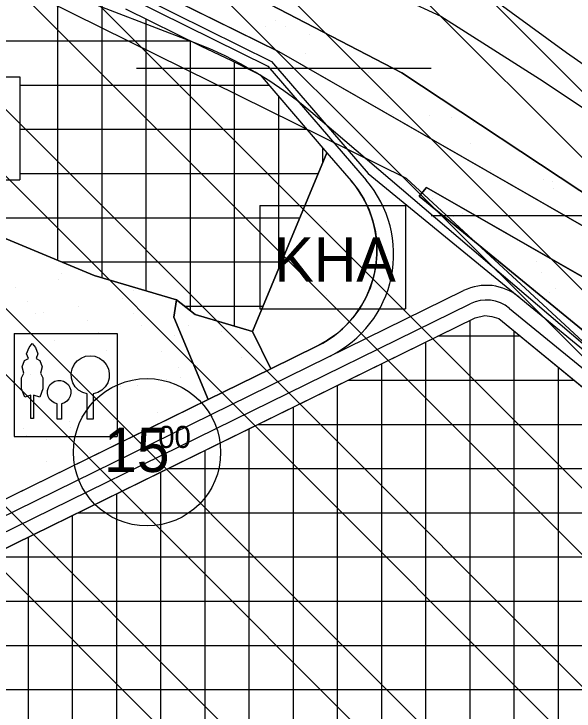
# Model space of a CAD drawing. Extents: x 419109 to 421295, y 4452223 to 4457798.
# Drawn here: x 420440.8 to 420631, y 4456488.7 to 4456725.3 of the extents above; entities that cross this region are included whole.
import ezdxf

# ---------------------------------------------------------------- set-up
doc = ezdxf.new("R2010")
doc.units = 0
for name, color, linetype in [('ADAKENARI', 7, 'Continuous'), ('KALDIRIM_FAT', 7, 'Continuous'), ('KD_DAIRE', 7, 'Continuous'), ('KD_YGEN', 7, 'Continuous'), ('PL_AYA_PARK_DINLENME', 7, 'Continuous'), ('PL_AYA_REKREASYON_AL', 7, 'Continuous'), ('PL_KAMU_HİZMET_ALANI', 7, 'Continuous'), ('PL_TA_K_DERE', 7, 'Continuous'), ('PL_TİCARET', 7, 'Continuous'), ('SEMBOL_FAT', 7, 'Continuous'), ('SN_TASKIN', 7, 'Continuous'), ('SN_TR_SIVILASMA', 7, 'Continuous'), ('SN_TR_TASKIN', 7, 'Continuous'), ('TRFAT_KHA', 7, 'Continuous'), ('TRFAT_PARKALANI', 7, 'Continuous'), ('TRFAT_TİCARET', 7, 'Continuous')]:
    doc.layers.add(name, color=color, linetype=linetype)

msp = doc.modelspace()

# ---------------------------------------------------------------- linework, layer by layer
at = {"layer": 'ADAKENARI'}
for p, q in [((420500.97, 4456742.52), (420572.51, 4456705.35)), ((420483.24, 4456735.93), (420530.8, 4456712.43)), ((420478.64, 4456727.05), (420504.38, 4456714.33)), ((420504.38, 4456714.33), (420514.63, 4456709.52)), ((420657.58, 4456639.75), (420530.8, 4456712.43)), ((420514.63, 4456709.52), (420524.35, 4456704.59)), ((420524.35, 4456704.59), (420547.08, 4456678.21)), ((420572.51, 4456705.35), (420639.69, 4456661.01)), ((420547.08, 4456678.21), (420521.78, 4456617.47)), ((420547.08, 4456678.21), (420555.31, 4456668.65)), ((420580.89, 4456666.43), (420578.41, 4456663.41)), ((420648.52, 4456627.66), (420580.89, 4456666.43)), ((420578.41, 4456663.41), (420752.58, 4456520.73)), ((420431.2, 4456651.81), (420468.05, 4456636.5)), ((420468.05, 4456636.5), (420495.97, 4456628.32)), ((420495.97, 4456628.32), (420495.11, 4456622.33)), ((420495.97, 4456628.32), (420502.31, 4456623.24)), ((420397.17, 4456524), (420597.45, 4456622.21)), ((420495.11, 4456622.33), (420506.73, 4456594.43)), ((420521.78, 4456617.47), (420502.31, 4456623.24)), ((420597.45, 4456622.21), (420600.7, 4456622.93)), ((420600.7, 4456622.93), (420603.05, 4456622.66)), ((420603.05, 4456622.66), (420605.44, 4456621.88)), ((420605.44, 4456621.88), (420740.82, 4456510.98)), ((420521.78, 4456617.47), (420527.97, 4456604.84)), ((420527.97, 4456604.84), (420543.85, 4456612.63)), ((420506.73, 4456594.43), (420527.97, 4456604.84)), ((420405.94, 4456545.01), (420506.73, 4456594.43))]:
    msp.add_line(p, q, dxfattribs=at)
for centre, radius, start, end in [((420191.41, 4456074.8), 823.13, 35.35416, 63.79989), ((420527.94, 4456645.07), 36.13, 296.1216, 40.7414)]:
    msp.add_arc(centre, radius, start, end, dxfattribs=at)
at = {"layer": 'KALDIRIM_FAT'}
for p, q in [((420480.48, 4456730.6), (420527.05, 4456707.59)), ((420481.4, 4456732.38), (420528.3, 4456709.2)), ((420528.3, 4456709.2), (420561.09, 4456671.14)), ((420527.05, 4456707.59), (420560.42, 4456668.85)), ((420561.09, 4456671.14), (420745.28, 4456520.25)), ((420393.05, 4456533.12), (420593.49, 4456631.41)), ((420395.25, 4456528.63), (420595.69, 4456626.92)), ((420609.07, 4456625.37), (420742.12, 4456516.38))]:
    msp.add_line(p, q, dxfattribs=at)
for centre, radius, start, end in [((420531.27, 4456643.74), 38.47, 296.1216, 40.7414), ((420601.18, 4456615.74), 17.45, 50.6765, 116.1216), ((420601.18, 4456615.74), 12.45, 50.6765, 116.1216)]:
    msp.add_arc(centre, radius, start, end, dxfattribs=at)
at = {"layer": 'KD_DAIRE'}
msp.add_circle((420485.98, 4456576.53), 25, dxfattribs=at)
at = {"layer": 'PL_AYA_PARK_DINLENME'}
for points in [[(420660.88, 4456689.48), (420628.42, 4456712.12), (420597.48, 4456734.76), (420571.07, 4456750.6), (420531.83, 4456764.19), (420474.47, 4456786.83), (420452.14, 4456799.18), (420495.99, 4456827), (420606.72, 4456893.89)], [(420745.66, 4456518.22), (420541.58, 4456692.09), (420537.09, 4456695.76), (420532.45, 4456699.23), (420527.67, 4456702.5), (420522.75, 4456705.56), (420517.7, 4456708.42), (420512.54, 4456711.05), (420507.27, 4456713.47), (420501.91, 4456715.66), (420360.26, 4456770.01), (420355.91, 4456776.8), (420359.27, 4456828.3), (420369.43, 4456824.29), (420413.74, 4456796.23), (420457.31, 4456777.77), (420497.19, 4456760.04), (420547.41, 4456742.32), (420585.81, 4456724.6), (420620.52, 4456702.44), (420647.1, 4456684.72)]]:
    msp.add_lwpolyline(points, dxfattribs=at)
for points in [[(420398.45, 4456770.44), (420341.54, 4456780.97), (420343.75, 4456814.1), (420500.97, 4456742.52), (420572.51, 4456705.35), (420639.69, 4456661.01), (420701.86, 4456609.89), (420758.35, 4456552.55), (420808.54, 4456489.62), (420852.3, 4456421.11), (420929.96, 4456284.24), (420924.23, 4456280.99), (420830.14, 4456440.67), (420780.57, 4456521.61), (420657.58, 4456639.75), (420530.8, 4456712.43), (420483.24, 4456735.93), (420462.9, 4456746.95), (420444.36, 4456753.77)], [(420756.36, 4456492.63), (420757.5, 4456509.37), (420757.51, 4456510.98), (420757.34, 4456512.57), (420756.97, 4456514.14), (420756.42, 4456515.65), (420755.7, 4456517.08), (420754.81, 4456518.42), (420753.76, 4456519.64), (420752.58, 4456520.73), (420578.41, 4456663.41), (420580.89, 4456666.43), (420648.52, 4456627.66), (420768.79, 4456512.12), (420781.13, 4456491.97)], [(420506.73, 4456594.43), (420495.11, 4456622.33), (420495.97, 4456628.32), (420502.31, 4456623.24), (420521.78, 4456617.47), (420527.97, 4456604.84)]]:
    msp.add_lwpolyline(points, close=True, dxfattribs=at)
at = {"layer": 'PL_AYA_REKREASYON_AL'}
msp.add_lwpolyline([(420468.05, 4456636.5), (420495.97, 4456628.32), (420495.11, 4456622.33), (420506.73, 4456594.43), (420405.94, 4456545.01), (420406.81, 4456561.36), (420409.33, 4456608.84), (420411.69, 4456608.26), (420424.1, 4456605.25), (420427.17, 4456635.1), (420424.6, 4456635.72), (420426.46, 4456653.78), (420431.2, 4456651.81)], close=True, dxfattribs=at)
at = {"layer": 'PL_KAMU_HİZMET_ALANI'}
msp.add_lwpolyline([(420521.78, 4456617.47), (420547.08, 4456678.21), (420555.31, 4456668.65), (420557.68, 4456665.58), (420559.71, 4456662.27), (420561.37, 4456658.77), (420562.65, 4456655.1), (420563.52, 4456651.32), (420563.99, 4456647.47), (420564.04, 4456643.6), (420563.67, 4456639.73), (420562.9, 4456635.94), (420561.71, 4456632.24), (420560.14, 4456628.69), (420558.2, 4456625.34), (420555.91, 4456622.21), (420553.3, 4456619.34), (420550.4, 4456616.77), (420547.23, 4456614.52), (420543.85, 4456612.63), (420527.97, 4456604.84)], close=True, dxfattribs=at)
at = {"layer": 'PL_TA_K_DERE'}
for points in [[(420660.88, 4456689.48), (420628.42, 4456712.12), (420597.48, 4456734.76), (420571.07, 4456750.6), (420531.83, 4456764.19), (420474.47, 4456786.83), (420452.14, 4456799.18), (420495.99, 4456827), (420606.72, 4456893.89)], [(420547.41, 4456742.32), (420585.81, 4456724.6), (420620.52, 4456702.44), (420647.1, 4456684.72)]]:
    msp.add_lwpolyline(points, dxfattribs=at)
msp.add_lwpolyline([(420859.03, 4456525.74), (420905.43, 4456453.12), (420983.89, 4456314.84), (420929.96, 4456284.24), (420852.3, 4456421.11), (420808.54, 4456489.62), (420758.35, 4456552.55), (420701.86, 4456609.89), (420639.69, 4456661.01), (420572.51, 4456705.35), (420500.97, 4456742.52), (420343.75, 4456814.1), (420348.15, 4456880.22), (420452.95, 4456832.51), (420528.13, 4456798.28), (420603.97, 4456758.88), (420676.56, 4456710.96), (420743.75, 4456655.72), (420804.8, 4456593.75)], close=True, dxfattribs=at)
at = {"layer": 'PL_TİCARET'}
for points in [[(420478.64, 4456727.05), (420504.38, 4456714.33), (420514.63, 4456709.52), (420524.35, 4456704.59), (420547.08, 4456678.21), (420521.78, 4456617.47), (420502.31, 4456623.24), (420495.97, 4456628.32), (420468.05, 4456636.5), (420431.2, 4456651.81), (420426.46, 4456653.78), (420424.6, 4456635.72), (420427.17, 4456635.1), (420424.1, 4456605.25), (420411.69, 4456608.26), (420409.33, 4456608.84), (420406.81, 4456561.36), (420362.27, 4456570.65), (420354.57, 4456572.25), (420342.63, 4456574.69), (420345.55, 4456624.34), (420347.31, 4456654.32), (420349.59, 4456693.07), (420351.7, 4456728.87)], [(420634.68, 4456327.8), (420629.47, 4456331.61), (420628.47, 4456331.87), (420624.59, 4456333.76), (420621.4, 4456334.69), (420462.71, 4456344.9), (420462.86, 4456348.74), (420454.39, 4456348.66), (420437.97, 4456349.54), (420422.37, 4456351.96), (420413.66, 4456354.19), (420405.54, 4456357.63), (420398.67, 4456362.62), (420394.62, 4456367.08), (420390.97, 4456372.75), (420388.74, 4456379.85), (420385.69, 4456393.42), (420394.63, 4456520.03), (420397.17, 4456524), (420597.45, 4456622.21), (420600.7, 4456622.93), (420603.05, 4456622.66), (420605.44, 4456621.88), (420740.82, 4456510.98)]]:
    msp.add_lwpolyline(points, dxfattribs=at)
at = {"layer": 'SEMBOL_FAT'}
for p, q in [((420407.83, 4456703.95), (420442.83, 4456703.95)), ((420442.83, 4456703.95), (420442.83, 4456668.95)), ((420407.83, 4456668.95), (420442.83, 4456668.95)), ((420524.31, 4456660.26), (420524.31, 4456625.26)), ((420524.31, 4456660.26), (420573.78, 4456660.26)), ((420573.78, 4456660.26), (420573.78, 4456625.26)), ((420524.31, 4456625.26), (420573.78, 4456625.26)), ((420440.83, 4456616.83), (420440.83, 4456581.83)), ((420440.83, 4456616.83), (420475.83, 4456616.83)), ((420475.83, 4456616.83), (420475.83, 4456581.83)), ((420440.83, 4456581.83), (420475.83, 4456581.83))]:
    msp.add_line(p, q, dxfattribs=at)
for points in [[(420444.4, 4456607.68), (420445.67, 4456608.36), (420445.08, 4456609.92), (420445.91, 4456612.07), (420446.99, 4456613.44), (420448.06, 4456612.07), (420448.89, 4456609.92), (420448.3, 4456608.36), (420449.57, 4456607.68), (420450.35, 4456605.49), (420449.81, 4456603.34), (420450.64, 4456601.78), (420450.64, 4456598.03), (420449.52, 4456595.25), (420447.47, 4456595.88), (420447.47, 4456587.98), (420446.5, 4456587.98), (420446.5, 4456595.88), (420444.45, 4456595.25), (420443.33, 4456598.03), (420443.33, 4456601.78), (420444.16, 4456603.34), (420443.62, 4456605.49)], [(420465.68, 4456596.37), (420464.13, 4456596.81), (420462.74, 4456597.63), (420461.59, 4456598.76), (420460.75, 4456600.14), (420460.28, 4456601.69), (420460.21, 4456603.3), (420460.54, 4456604.88), (420461.24, 4456606.33), (420462.28, 4456607.56), (420463.59, 4456608.5), (420465.1, 4456609.09), (420466.7, 4456609.29), (420468.3, 4456609.09), (420469.8, 4456608.49), (420471.11, 4456607.55), (420472.15, 4456606.32), (420472.85, 4456604.86), (420473.17, 4456603.28), (420473.09, 4456601.67), (420472.62, 4456600.13), (420471.78, 4456598.75), (420470.63, 4456597.62), (420469.23, 4456596.81), (420467.68, 4456596.36), (420467.68, 4456587.74), (420465.68, 4456587.74)], [(420455.43, 4456592.99), (420454.46, 4456593.3), (420453.6, 4456593.85), (420452.9, 4456594.6), (420452.42, 4456595.51), (420452.18, 4456596.5), (420452.21, 4456597.53), (420452.49, 4456598.51), (420453.02, 4456599.39), (420453.75, 4456600.11), (420454.64, 4456600.62), (420455.63, 4456600.88), (420456.65, 4456600.89), (420457.64, 4456600.64), (420458.54, 4456600.14), (420459.28, 4456599.43), (420459.81, 4456598.56), (420460.11, 4456597.58), (420460.14, 4456596.55), (420459.92, 4456595.55), (420459.45, 4456594.64), (420458.76, 4456593.88), (420457.91, 4456593.32), (420456.93, 4456593), (420456.93, 4456587.78), (420455.43, 4456587.78)]]:
    msp.add_lwpolyline(points, close=True, dxfattribs=at)
at = {"layer": 'SN_TASKIN'}
msp.add_lwpolyline([(421279.09, 4456215.61), (421195.31, 4456240.09), (421032.23, 4456272.97), (420928.59, 4456320.69), (420834.21, 4456393.35), (420746.64, 4456480.52), (420663.92, 4456586.47), (420574.11, 4456669.5), (420422.96, 4456744.08), (420282.11, 4456812), (420160.8, 4456835.05), (420091.41, 4456837.4), (419960.89, 4456961.81), (419854.4, 4457049.62), (419750.61, 4457217.33), (419705.67, 4457319.89), (419669.27, 4457550.58), (419656.39, 4457729.95), (419636.42, 4457793.06)], dxfattribs=at)
at = {"layer": 'SN_TR_SIVILASMA'}
for p, q in [((421277.42, 4456055.31), (419975.73, 4457357.01)), ((421277.19, 4456033.09), (419969.65, 4457340.64)), ((421276.73, 4455988.66), (419957.49, 4457307.89)), ((421276.49, 4455966.44), (419971.97, 4457270.96)), ((421276.03, 4455922), (420004.05, 4457193.98)), ((421275.8, 4455899.78), (420015.35, 4457160.22)), ((421275.33, 4455855.34), (420037.81, 4457092.87)), ((421275.1, 4455833.12), (420049.03, 4457059.2)), ((421274.64, 4455788.69), (420075.79, 4456987.53)), ((421274.41, 4455766.47), (420135.66, 4456905.22)), ((421273.94, 4455722.03), (420248.84, 4456747.14)), ((421273.71, 4455699.81), (420266.8, 4456706.72))]:
    msp.add_line(p, q, dxfattribs=at)
at = {"layer": 'SN_TR_TASKIN'}
for p, q in [((420482.43, 4456706.9), (420582.43, 4456706.9)), ((420582.43, 4456656.9), (420682.43, 4456656.9))]:
    msp.add_line(p, q, dxfattribs=at)
at = {"layer": 'TRFAT_KHA'}
for p, q in [((420546.78, 4456654.84), (420546.78, 4456654.84)), ((420546.78, 4456629.84), (420546.78, 4456629.84))]:
    msp.add_line(p, q, dxfattribs=at)
at = {"layer": 'TRFAT_PARKALANI'}
for p, q in [((420526.35, 4456721.07), (420526.35, 4456721.07)), ((420529.6, 4456723.19), (420529.6, 4456723.19)), ((420533.06, 4456720.93), (420533.06, 4456720.93)), ((420541.12, 4456718.47), (420541.12, 4456718.47)), ((420554.49, 4456714.56), (420554.49, 4456714.56)), ((420539.72, 4456711.95), (420539.72, 4456711.95)), ((420561.15, 4456705.58), (420561.15, 4456705.58)), ((420568.06, 4456698.49), (420568.06, 4456698.49)), ((420567.81, 4456696.6), (420567.81, 4456696.6)), ((420569.4, 4456691.32), (420569.4, 4456691.32)), ((420581.97, 4456690.96), (420581.97, 4456690.96)), ((420589.24, 4456690.22), (420589.24, 4456690.22)), ((420596.74, 4456688.35), (420596.74, 4456688.35)), ((420574.47, 4456687.62), (420574.47, 4456687.62)), ((420595.9, 4456681.24), (420595.9, 4456681.24)), ((420617.34, 4456674.87), (420617.34, 4456674.87)), ((420602.56, 4456672.26), (420602.56, 4456672.26)), ((420620.69, 4456669.08), (420620.69, 4456669.08)), ((420623.68, 4456668.37), (420623.68, 4456668.37)), ((420624, 4456665.89), (420624, 4456665.89)), ((420583.02, 4456662.75), (420583.02, 4456662.75)), ((420592.95, 4456657.45), (420592.95, 4456657.45)), ((420590.02, 4456656.49), (420590.02, 4456656.49)), ((420630.66, 4456656.91), (420630.66, 4456656.91)), ((420449.4, 4456644.06), (420449.4, 4456644.06)), ((420618.12, 4456641.13), (420618.12, 4456641.13)), ((420456.91, 4456637.2), (420456.91, 4456637.2)), ((420619.89, 4456637.47), (420619.89, 4456637.47)), ((420456.06, 4456635.08), (420456.06, 4456635.08)), ((420441.29, 4456632.47), (420441.29, 4456632.47)), ((420481.26, 4456631.52), (420481.26, 4456631.52)), ((420624.78, 4456632.15), (420624.78, 4456632.15)), ((420477.5, 4456628.7), (420477.5, 4456628.7)), ((420622.82, 4456630.87), (420622.82, 4456630.87)), ((420445.42, 4456627.56), (420445.42, 4456627.56)), ((420462.72, 4456626.1), (420462.72, 4456626.1)), ((420447.95, 4456623.5), (420447.95, 4456623.5)), ((420450.91, 4456623.89), (420450.91, 4456623.89)), ((420481.32, 4456623.6), (420481.32, 4456623.6)), ((420465.68, 4456621.28), (420465.68, 4456621.28)), ((420484.16, 4456619.72), (420484.16, 4456619.72)), ((420500.11, 4456619.43), (420500.11, 4456619.43)), ((420469.38, 4456617.12), (420469.38, 4456617.12)), ((420511.33, 4456617.6), (420511.33, 4456617.6)), ((420454.61, 4456614.52), (420454.61, 4456614.52)), ((420495.22, 4456616.07), (420495.22, 4456616.07)), ((420472.36, 4456611), (420472.36, 4456611)), ((420490.82, 4456610.74), (420490.82, 4456610.74)), ((420448.3, 4456609.11), (420448.3, 4456609.11)), ((420476.04, 4456608.14), (420476.04, 4456608.14)), ((420518, 4456608.62), (420518, 4456608.62)), ((420461.27, 4456605.54), (420461.27, 4456605.54)), ((420496.71, 4456605.32), (420496.71, 4456605.32)), ((420503.22, 4456606.02), (420503.22, 4456606.02)), ((420446.5, 4456602.93), (420446.5, 4456602.93)), ((420460.87, 4456601.36), (420460.87, 4456601.36)), ((420462.2, 4456601.59), (420462.2, 4456601.59)), ((420492.62, 4456601.3), (420492.62, 4456601.3)), ((420497.48, 4456601.77), (420497.48, 4456601.77)), ((420476.98, 4456598.98), (420476.98, 4456598.98)), ((420482.7, 4456599.16), (420482.7, 4456599.16)), ((420467.93, 4456596.56), (420467.93, 4456596.56)), ((420509.88, 4456597.04), (420509.88, 4456597.04)), ((420511.41, 4456597.13), (420511.41, 4456597.13)), ((420453.16, 4456593.95), (420453.16, 4456593.95)), ((420489.37, 4456590.18), (420489.37, 4456590.18)), ((420459.6, 4456586.81), (420459.6, 4456586.81)), ((420474.59, 4456587.58), (420474.59, 4456587.58)), ((420443.96, 4456584.49), (420443.96, 4456584.49)), ((420459.82, 4456584.97), (420459.82, 4456584.97)), ((420445.05, 4456582.37), (420445.05, 4456582.37)), ((420451.98, 4456580.84), (420451.98, 4456580.84)), ((420473.5, 4456579.29), (420473.5, 4456579.29)), ((420466.48, 4456575.99), (420466.48, 4456575.99)), ((420451.71, 4456573.39), (420451.71, 4456573.39))]:
    msp.add_line(p, q, dxfattribs=at)
at = {"layer": 'TRFAT_TİCARET'}
for p, q in [((420455.71, 4456641.63), (420455.71, 4456738.94)), ((420470.71, 4456635.72), (420470.71, 4456731.34)), ((420485.71, 4456631.32), (420485.71, 4456723.55)), ((420350.95, 4456716.14), (420500.73, 4456716.14)), ((420500.71, 4456624.52), (420500.71, 4456716.14)), ((420515.71, 4456619.27), (420515.71, 4456708.97)), ((420442.83, 4456701.14), (420527.33, 4456701.14)), ((420530.71, 4456638.93), (420530.71, 4456697.21)), ((420442.83, 4456686.14), (420540.25, 4456686.14)), ((420545.71, 4456674.93), (420545.71, 4456679.79)), ((420442.83, 4456671.14), (420544.13, 4456671.14)), ((420347.42, 4456656.14), (420537.88, 4456656.14)), ((420456.9, 4456641.14), (420531.63, 4456641.14)), ((420498.69, 4456626.14), (420525.39, 4456626.14)), ((420595.69, 4456336.34), (420595.69, 4456621.35)), ((420610.69, 4456335.38), (420610.69, 4456617.58)), ((420584.77, 4456615.99), (420612.63, 4456615.99)), ((420580.69, 4456337.31), (420580.69, 4456613.99)), ((420565.69, 4456338.27), (420565.69, 4456606.64)), ((420625.69, 4456333.22), (420625.69, 4456605.29)), ((420554.18, 4456600.99), (420630.94, 4456600.99)), ((420550.69, 4456339.24), (420550.69, 4456599.28)), ((420535.69, 4456340.2), (420535.69, 4456591.93)), ((420520.69, 4456341.17), (420520.69, 4456584.57)), ((420523.59, 4456585.99), (420649.25, 4456585.99)), ((420505.69, 4456342.13), (420505.69, 4456577.21)), ((420490.69, 4456343.1), (420490.69, 4456569.86)), ((420493, 4456570.99), (420667.56, 4456570.99)), ((420475.69, 4456344.06), (420475.69, 4456562.5)), ((420462.41, 4456555.99), (420685.87, 4456555.99)), ((420460.69, 4456348.72), (420460.69, 4456555.15)), ((420445.69, 4456349.12), (420445.69, 4456547.79)), ((420431.82, 4456540.99), (420704.19, 4456540.99)), ((420401.23, 4456525.99), (420722.5, 4456525.99)), ((420393.99, 4456510.99), (420740.81, 4456510.99)), ((420392.93, 4456495.99), (420741.56, 4456495.99))]:
    msp.add_line(p, q, dxfattribs=at)

# ---------------------------------------------------------------- texts
at = {"layer": 'KD_YGEN'}
for s, height, p in [('15', 15, (420471.32, 4456569.83)), ('00', 7.5, (420489.73, 4456577.98))]:
    msp.add_text(s, height=height, dxfattribs=at).set_placement(p)
at = {"layer": 'SEMBOL_FAT'}
msp.add_text('KHA', height=15, dxfattribs=at).set_placement((420529.21, 4456634.48))

doc.saveas('drawing.dxf')
